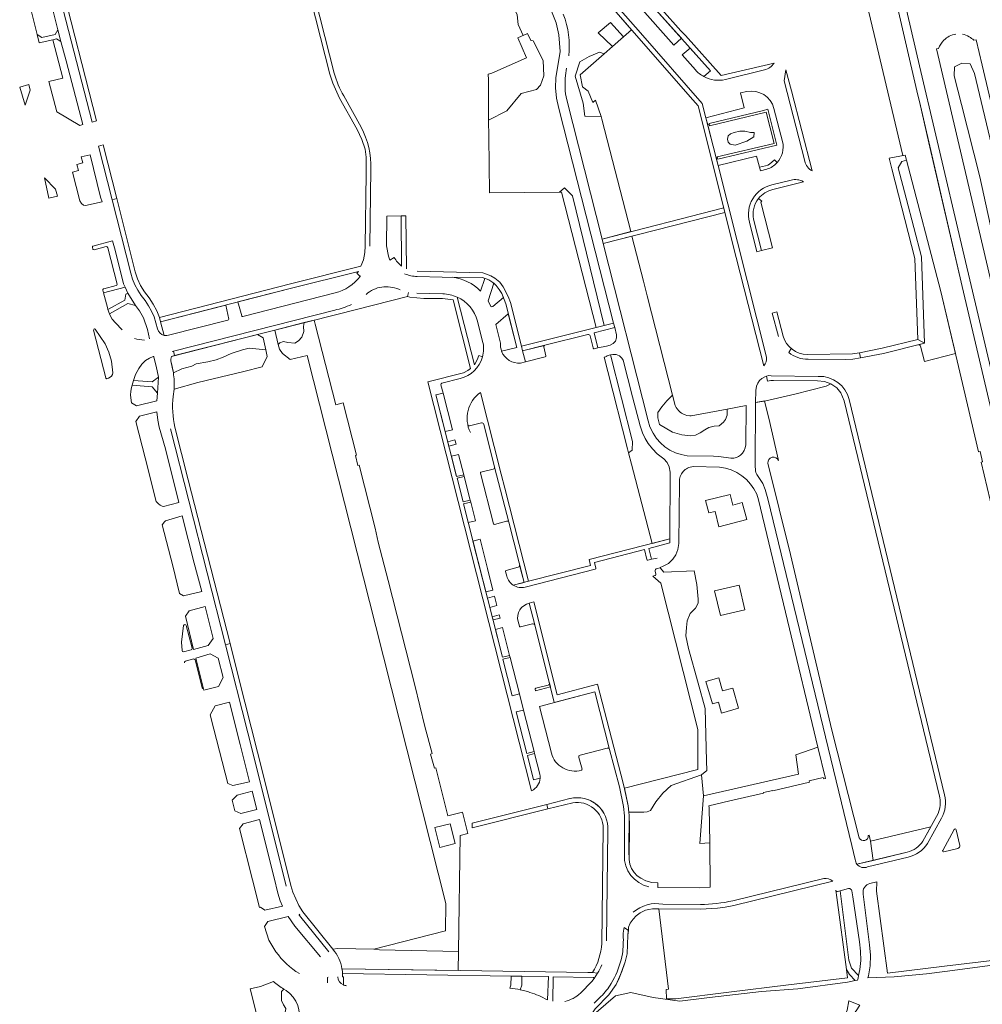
# Model space of a CAD drawing. Header units: metres. Extents: x 209813 to 223847, y 571801 to 587119.
# Tile 292 of 656: x 220064 to 220373, y 576019 to 576335. Entities that reach past the tile are written whole.
import ezdxf

# ---------------------------------------------------------------- set-up
doc = ezdxf.new("R2010")
doc.units = ezdxf.units.M
for name, color, linetype, lineweight in [('B-RO-GR-BEPLANTING_CULTUUR_BOSPLANTSOEN-GV', 8, 'Continuous', 0), ('B-RO-GR-BEPLANTING_CULTUUR_HEESTERS-GV', 8, 'Continuous', 0), ('B-RO-GR-GROENVOORZIENING-GV', 8, 'Continuous', 0), ('B-RO-GR-HAAG-GV', 8, 'Continuous', 0), ('B-RO-KW-KUNSTWERK_DEK-GV', 8, 'Continuous', 0), ('B-RO-OG-TERREIN_CULTUURSCHEIDING-GV', 8, 'Continuous', 0), ('B-RO-OG-WEG-GV', 8, 'Continuous', 0), ('B-RO-VH-VERHARDING_HALFVERHARDING-GV', 8, 'Continuous', 0), ('B-RO-VH-VERHARDING_TEGEL-GV', 8, 'Continuous', 0)]:
    doc.layers.add(name, color=color, linetype=linetype, lineweight=lineweight)

msp = doc.modelspace()

# ---------------------------------------------------------------- linework, layer by layer
at = {"layer": 'B-RO-GR-BEPLANTING_CULTUUR_BOSPLANTSOEN-GV', "flags": 128}
msp.add_lwpolyline([(220388.033, 576156.924), (220366.222, 576249.32), (220355.599, 576295.406), (220352.548, 576308.706), (220352.053, 576310.747), (220343.837, 576346.442), (220333.466, 576389.088), (220332.342, 576393.901), (220325.661, 576392.389), (220331.287, 576368.845), (220330.73, 576360.67), (220338, 576330.18), (220347.205, 576291.315), (220347.995, 576291.467), (220348.428, 576289.881), (220359.409, 576247.708), (220366.808, 576216.356), (220371.569, 576196.194), (220371.999, 576196.299), (220372.798, 576193.029), (220372.342, 576192.918), (220381.005, 576156.234)], dxfattribs=at)
at = {"layer": 'B-RO-GR-BEPLANTING_CULTUUR_HEESTERS-GV', "flags": 128}
for points in [[(220254.033, 576326.35), (220257.573, 576329.45), (220253.374, 576334.05), (220249.413, 576330.75)], [(220214.192, 576315.608), (220214.254, 576302.67), (220220.088, 576305.668), (220224.766, 576311.221), (220229.599, 576312.506), (220230.936, 576313.894), (220232.016, 576316.876), (220231.759, 576321.812), (220228.59, 576328.2), (220227.843, 576328.268), (220226.777, 576330.554), (220223.612, 576329.078), (220226.46, 576322.73), (220215.29, 576317.74), (220214.097, 576317.437)], [(220251.341, 576323.994), (220249.887, 576324.559), (220246.574, 576323.157), (220243.556, 576321.377), (220242.09, 576316.845), (220244.578, 576308.093), (220245.111, 576304.006), (220250.376, 576303.846), (220248.593, 576309.144), (220247.733, 576308.386), (220246.214, 576311.959), (220244.387, 576313.351), (220243.605, 576317.221)], [(220237.004, 576279.543), (220237.68, 576279.55), (220248.77, 576236.11), (220251.375, 576236.766), (220241.221, 576278.424), (220238.672, 576280.973)], [(220158.6, 576237.16), (220158.267, 576238.468), (220155.094, 576237.662), (220154.819, 576236.379), (220154.905, 576234.785), (220154.302, 576233.019), (220153.269, 576231.813), (220152.106, 576231.124), (220149.866, 576231.253), (220148.445, 576231.641), (220147.282, 576231.21), (220146.679, 576230.65), (220147.109, 576229.186), (220148.1, 576227.765), (220150.549, 576225.787), (220155.98, 576227.16), (220178.04, 576140.08), (220200.53, 576051.15), (220200.39, 576042.35), (220177.38, 576036.53), (220179.283, 576036.25), (220204.57, 576035.799), (220205.11, 576073.014), (220207.631, 576073.656), (220205.864, 576080.449), (220201.191, 576079.305), (220197.295, 576094.727), (220196.877, 576094.615), (220195.658, 576099.171), (220196.137, 576099.299), (220193.774, 576108.011), (220190.575, 576121.256), (220182.047, 576154.924), (220178.789, 576167.143), (220177.807, 576171.666), (220172.676, 576191.882), (220172.264, 576191.786), (220171.506, 576195.058), (220171.854, 576195.139), (220167.62, 576211.91), (220165.18, 576211.29)], [(220254.758, 576236.072), (220248.13, 576234.403), (220249.367, 576229.588), (220252.13, 576230.16), (220253.29, 576230.42), (220254.24, 576230.94), (220255.01, 576231.77), (220255.35, 576232.78), (220255.36, 576233.72)], [(220259.2, 576195.889), (220260.338, 576196.724), (220260.491, 576199.472), (220253.35, 576227.293), (220252.17, 576227), (220252.22, 576226.85), (220251.391, 576226.628), (220252.53, 576221.97), (220258.86, 576197.11)], [(220312.606, 576214.755), (220322.63, 576217.3), (220324.153, 576218.036), (220322.039, 576218.816), (220319.885, 576218.937), (220305.727, 576219.115), (220304.84, 576219.098), (220303.828, 576218.902), (220303.427, 576220.432), (220302.88, 576220.25), (220301.95, 576219.77), (220301.24, 576219.12), (220300.63, 576218.27), (220300.25, 576217.29), (220300, 576215.85), (220299.971, 576212.047), (220302.862, 576212.428)], [(220273.27, 576214.414), (220271.424, 576212.568), (220269.841, 576210.68), (220268.623, 576208.854), (220268.562, 576207.149), (220269.11, 576205.018), (220273.311, 576202.491), (220276.294, 576201.669), (220279.034, 576201.365), (220280.709, 576201.547), (220282.17, 576202.248), (220283.692, 576203.283), (220285.001, 576204.044), (220286.645, 576204.409), (220288.258, 576204.531), (220289.689, 576205.688), (220290.329, 576206.601), (220290.877, 576208.001), (220290.845, 576209.911), (220279.277, 576207.747), (220278.865, 576207.745), (220277.941, 576207.899), (220277.402, 576208.044), (220276.632, 576208.381), (220276.17, 576208.65), (220275.766, 576208.948), (220275.333, 576209.324), (220274.746, 576210.007), (220274.447, 576210.46), (220274.12, 576211.08)], [(220285.108, 576081.987), (220284.979, 576082.549), (220291.718, 576084.095), (220302.551, 576086.626), (220302.505, 576086.835), (220305.482, 576087.495), (220305.519, 576087.329), (220317.237, 576090.105), (220317.139, 576090.521), (220321.675, 576091.591), (220321.772, 576091.18), (220322.395, 576091.327), (220319.978, 576101.399), (220312.86, 576098.857), (220313.776, 576092.75), (220283.24, 576085.727), (220282.019, 576070.459), (220285.274, 576070.662)], [(220198.657, 576069.151), (220197.034, 576075.575), (220201.888, 576076.802), (220203.498, 576070.401)]]:
    msp.add_lwpolyline(points, close=True, dxfattribs=at)
at = {"layer": 'B-RO-GR-BEPLANTING_CULTUUR_HEESTERS-GV'}
for points in [[(220087.97, 576235.56, 0.8388115), (220087.48, 576235.3)], [(220092.26, 576219.88, 0.3064157), (220093.667, 576221.524)], [(220091.34, 576219.912, 0.4471914), (220091.743, 576219.696)], [(220268.38, 576158.76, 0.4259074), (220267.77, 576157.72)], [(220267.96, 576157.02, -0.4185935), (220267.63, 576156.455)], [(220117.232, 576140.421, 0.7701783), (220116.34, 576140.424)], [(220229.431, 576120.288, 0.4189855), (220229.231, 576119.955)], [(220233.768, 576121.97, -0.4004936), (220233.33, 576121.25)], [(220364.326, 576074.851, 0.680946), (220363.721, 576074.935)], [(220348.59, 576067.68, 0.1973855), (220353.685, 576071.241)], [(220364.913, 576068.873, 0.4081074), (220365.491, 576069.819)], [(220360.044, 576068.24, 0.6592099), (220360.425, 576067.746)], [(220148.493, 576023.689, -0.0370004), (220145.194, 576026.127)]]:
    msp.add_lwpolyline(points, format="xyb", dxfattribs=at)
at = {"layer": 'B-RO-GR-BEPLANTING_CULTUUR_HEESTERS-GV', "flags": 128}
for points in [[(220087.48, 576235.3), (220091.34, 576219.912)], [(220093.667, 576221.524), (220093.22, 576225.28), (220092.39, 576228.16), (220091.17, 576230.88), (220087.97, 576235.56)], [(220142.759, 576228.971), (220137.418, 576229.444), (220135.265, 576228.928), (220131.604, 576227.722), (220129.063, 576226.559), (220126.78, 576225.74), (220124.153, 576225.051), (220120.405, 576224.448), (220119.027, 576223.673), (220115.754, 576222.811), (220113.071, 576221.538)], [(220113.287, 576216.363), (220120.928, 576218.446), (220135.659, 576222.021), (220141.535, 576223.507), (220143.19, 576226.774), (220142.759, 576228.971)], [(220091.743, 576219.696), (220092.26, 576219.88)], [(220281.028, 576094.062), (220257.913, 576088.177), (220259.076, 576082.51), (220259.282, 576080.515), (220264.107, 576080.542), (220265.145, 576080.622), (220266.236, 576081.047), (220267.912, 576083.788), (220270.147, 576086.609), (220272.858, 576089.086), (220282.63, 576092.445), (220284.302, 576093.889), (220284.156, 576097.025), (220283.748, 576113.777), (220281.533, 576121.899), (220278.453, 576133.031), (220277.576, 576137.138), (220277.738, 576139.837), (220278.038, 576141.936), (220279.007, 576144.29), (220280.622, 576145.974), (220281.499, 576147.635), (220281.568, 576148.927), (220281.129, 576153.588), (220280.197, 576157.967), (220270.497, 576157.598), (220269.351, 576158.995), (220268.38, 576158.76)], [(220267.77, 576157.72), (220267.96, 576157.02)], [(220267.63, 576156.455), (220266.955, 576156.284), (220269.56, 576154.03), (220281.42, 576107.05), (220281.47, 576094.19), (220281.028, 576094.062)], [(220116.34, 576140.424), (220115.724, 576135.086), (220115.862, 576132.353), (220116.031, 576132.047), (220116.364, 576131.958), (220118.734, 576132.576)], [(220118.734, 576132.576), (220119.013, 576132.746), (220119.094, 576133.135), (220117.232, 576140.421)], [(220122.404, 576120.09), (220120.035, 576129.379), (220119.777, 576129.671), (220119.483, 576129.707), (220116.927, 576128.985), (220116.682, 576128.791), (220116.634, 576128.442)], [(220229.231, 576119.955), (220229.35, 576119.487), (220234.077, 576120.744), (220233.768, 576121.97)], [(220233.33, 576121.25), (220229.431, 576120.288)], [(220356.229, 576075.829), (220336.895, 576071.168), (220337.653, 576065.032), (220348.59, 576067.68)], [(220353.685, 576071.241), (220356.229, 576075.829)], [(220363.721, 576074.935), (220360.044, 576068.24)], [(220365.491, 576069.819), (220364.326, 576074.851)], [(220360.425, 576067.746), (220364.913, 576068.873)], [(220145.194, 576026.127), (220141.008, 576024.485), (220137.698, 576023.762), (220142.662, 576004.313), (220145.181, 576007.272), (220146.908, 576008.868), (220147.666, 576010.23), (220148.175, 576011.503), (220148.606, 576015.708), (220149.037, 576016.725), (220149.161, 576017.478), (220148.452, 576018.646), (220147.752, 576020.02), (220147.752, 576022.97), (220148.493, 576023.689)]]:
    msp.add_lwpolyline(points, dxfattribs=at)
at = {"layer": 'B-RO-GR-GROENVOORZIENING-GV', "flags": 128}
msp.add_lwpolyline([(220306.788, 576294.628), (220303.871, 576306.155), (220302.464, 576305.799), (220285.012, 576301.632), (220285.205, 576300.907), (220303.379, 576305.246), (220305.922, 576295.195), (220287.675, 576290.911), (220287.825, 576290.176)], close=True, dxfattribs=at)
at = {"layer": 'B-RO-GR-HAAG-GV', "flags": 128}
msp.add_lwpolyline([(220302.464, 576305.799), (220285.012, 576301.632), (220285.205, 576300.907), (220303.379, 576305.246), (220305.922, 576295.195), (220287.675, 576290.911), (220287.825, 576290.176), (220306.788, 576294.628), (220303.871, 576306.155)], close=True, dxfattribs=at)
at = {"layer": 'B-RO-KW-KUNSTWERK_DEK-GV', "flags": 128}
msp.add_lwpolyline([(220332.197, 576016.724), (220333.45, 576018.57), (220329.84, 576019.88), (220329.31, 576016.96), (220326.24, 576009.33), (220324.538, 576006.931), (220328.16, 576005.57), (220328.66, 576008.4), (220331.72, 576016.02)], close=True, dxfattribs=at)
at = {"layer": 'B-RO-OG-TERREIN_CULTUURSCHEIDING-GV', "flags": 128}
for points in [[(220066.423, 576347.033), (220066.013, 576345.893), (220066.017, 576343.548), (220069.32, 576330.136), (220070.84, 576329.199), (220075.141, 576330.211), (220076.013, 576331.661), (220073.461, 576342.014), (220072.105, 576347.82), (220071.738, 576348.467), (220070.979, 576348.72), (220070.135, 576348.72), (220069.081, 576348.636), (220068.237, 576348.383), (220067.14, 576347.792)], [(220264.256, 576342.302), (220261.867, 576340.174), (220273.712, 576326.708), (220276.13, 576328.982), (220274.894, 576330.386)], [(220076.97, 576327.898), (220075.556, 576328.77), (220074.384, 576328.494), (220077.561, 576316.141), (220073.132, 576315.042), (220075.701, 576305.358), (220083.015, 576300.985), (220084, 576301.312), (220078.623, 576321.765)], [(220066.703, 576314.098), (220063.742, 576313.275), (220065.506, 576307.49), (220067.123, 576312.291)], [(220291.838, 576294.944), (220291.136, 576295.59), (220290.924, 576296.615), (220291.171, 576297.64), (220291.913, 576298.276), (220293.045, 576298.701), (220294.883, 576299.16), (220296.544, 576299.125), (220298.347, 576298.736), (220299.513, 576298.665), (220299.345, 576297.349), (220297.203, 576295.927), (220293.367, 576294.638)], [(220083.015, 576276.77), (220083.611, 576275.959), (220084.24, 576275.399), (220084.863, 576275.236), (220090.183, 576276.462), (220089.717, 576277.901), (220086.362, 576291.54), (220083.501, 576290.859), (220083.974, 576289.009), (220082.101, 576288.41), (220082.589, 576286.542), (220080.657, 576286)], [(220075.881, 576278.309), (220075.285, 576280.534), (220071.657, 576284.183), (220073.106, 576277.666)], [(220260.265, 576265.424), (220251.043, 576263.058), (220265.49, 576206.12), (220266.04, 576204.26), (220267.05, 576202.13), (220268.14, 576200.52), (220269.41, 576199.06), (220270.85, 576197.78), (220272.46, 576196.71), (220274.2, 576195.88), (220276.04, 576195.29), (220277.95, 576194.92), (220286.41, 576194.76), (220288.17, 576194.7), (220292.03, 576194.15), (220292.96, 576194.17), (220293.84, 576194.41), (220294.48, 576194.7), (220295.11, 576195.13), (220295.73, 576195.75), (220296.28, 576196.58), (220296.65, 576197.51), (220296.8, 576198.44), (220296.944, 576211.074), (220290.845, 576209.911), (220290.877, 576208.001), (220290.329, 576206.601), (220289.689, 576205.688), (220288.258, 576204.531), (220286.645, 576204.409), (220285.001, 576204.044), (220283.692, 576203.283), (220282.17, 576202.248), (220280.709, 576201.547), (220279.034, 576201.365), (220276.294, 576201.669), (220273.311, 576202.491), (220269.11, 576205.018), (220268.562, 576207.149), (220268.623, 576208.854), (220269.841, 576210.68), (220271.424, 576212.568), (220273.27, 576214.414), (220265.149, 576246.238), (220263.94, 576251.011)], [(220097.588, 576249.035), (220090.67, 576247.25), (220091.89, 576242.48), (220092.079, 576241.927), (220097.48, 576244.89), (220097.86, 576246.81), (220098.457, 576247.138)], [(220214.07, 576244.707), (220214.968, 576242.886), (220215.296, 576242.76), (220215.631, 576242.885), (220219.054, 576245.733), (220218.499, 576247.033), (220217.692, 576248.34), (220216.695, 576249.617), (220215.954, 576250.321)], [(220145.603, 576235.253), (220146.679, 576230.65), (220147.282, 576231.21), (220148.445, 576231.641), (220149.866, 576231.253), (220152.106, 576231.124), (220153.269, 576231.813), (220154.302, 576233.019), (220154.905, 576234.785), (220154.819, 576236.379), (220155.094, 576237.662)], [(220142.759, 576228.971), (220141.941, 576232.804), (220140.113, 576233.86), (220112.433, 576226.835), (220112.227, 576225.969), (220112.23, 576225.394), (220112.835, 576222.813), (220113.071, 576221.538), (220115.754, 576222.811), (220119.027, 576223.673), (220120.405, 576224.448), (220124.153, 576225.051), (220126.78, 576225.74), (220129.063, 576226.559), (220131.604, 576227.722), (220135.265, 576228.928), (220137.418, 576229.444)], [(220260.13, 576192.23), (220266.717, 576166.788), (220272.421, 576168.241), (220272.53, 576189.69), (220272.21, 576191.42), (220271.58, 576192.77), (220270.47, 576193.92), (220268.4, 576195.6), (220266.89, 576197.15), (220265.46, 576198.84), (220264.47, 576200.49), (220263.62, 576202.29), (220262.87, 576204.52), (220260.45, 576213.84), (220257.47, 576225.62), (220257, 576226.31), (220256.24, 576226.98), (220255.18, 576227.42), (220254.1, 576227.48), (220253.35, 576227.293), (220260.491, 576199.472), (220260.338, 576196.724), (220259.2, 576195.889)], [(220108.021, 576214.99), (220106.287, 576217.107), (220099.885, 576217.577), (220099.652, 576216.797), (220099.435, 576215.679), (220099.329, 576214.403), (220099.604, 576211.894), (220101.185, 576210.952), (220107.783, 576212.512)], [(220199.637, 576215.032), (220197.338, 576214.439), (220200.321, 576202.688), (220202.618, 576203.286)], [(220114.846, 576179.894), (220110.5, 576197.1), (220108.52, 576204.14), (220108.09, 576206.37), (220107.804, 576209.001), (220102.217, 576207.619), (220101.055, 576205.964), (220103.97, 576194.25), (220107.54, 576180.292), (220108.315, 576179.473), (220108.808, 576179.051), (220109.488, 576178.727), (220109.948, 576178.652)], [(220201.495, 576198.055), (220203.795, 576198.642), (220203.454, 576199.991), (220201.156, 576199.392)], [(220206.285, 576188.835), (220204.632, 576195.347), (220202.333, 576194.76), (220203.985, 576188.251)], [(220208.364, 576180.644), (220206.424, 576188.286), (220204.124, 576187.702), (220206.05, 576180.116)], [(220210.038, 576174.048), (220208.508, 576180.074), (220206.199, 576179.529), (220207.738, 576173.465)], [(220115.054, 576150.728), (220116.349, 576149.923), (220122.189, 576151.38), (220119.754, 576160.434), (220115.923, 576175.632), (220110.512, 576174.074), (220110.214, 576173.76), (220109.468, 576172.755), (220112.857, 576159.613)], [(220213.397, 576151.192), (220215.662, 576151.758), (220213.893, 576158.7), (220211.538, 576168.134), (220209.239, 576167.55)], [(220288.675, 576143.609), (220286.757, 576151.578), (220294.666, 576153.355), (220296.555, 576145.468)], [(220216.922, 576146.817), (220216.159, 576149.821), (220213.887, 576149.253), (220214.646, 576146.248)], [(220116.944, 576143.457), (220119.569, 576132.723), (220124.283, 576133.976), (220125.876, 576136.276), (220123.275, 576146.527), (220118.104, 576145.145)], [(220215.406, 576143.243), (220215.674, 576142.2), (220217.955, 576142.777), (220217.683, 576143.813)], [(220218.718, 576139.773), (220216.436, 576139.196), (220218.714, 576130.219), (220221.005, 576130.8)], [(220122.9, 576119.636), (220127.51, 576120.854), (220129.046, 576123.782), (220127.489, 576129.92), (220124.853, 576131.302), (220120.276, 576129.946)], [(220221.171, 576130.151), (220218.874, 576129.586), (220221.844, 576117.887), (220224.153, 576118.455)], [(220126.104, 576107.098), (220130.587, 576089.672), (220132.125, 576089.048), (220137.547, 576090.291), (220134.498, 576102.205), (220131.056, 576115.857), (220126.526, 576114.603), (220124.91, 576111.738)], [(220228.874, 576099.939), (220225.47, 576113.289), (220223.146, 576112.759), (220226.549, 576099.349)], [(220230.712, 576092.705), (220229.039, 576099.292), (220226.708, 576098.718), (220228.693, 576090.903), (220230.8, 576091.444), (220230.795, 576092.077)], [(220132.779, 576080.936), (220134.702, 576080.022), (220139.838, 576081.338), (220138.327, 576087.243), (220133.496, 576085.984), (220131.927, 576084.389)], [(220140.741, 576078.111), (220135.466, 576076.76), (220134.248, 576075.21), (220138.44, 576058.72), (220140.688, 576049.926), (220141.012, 576050.022), (220142.377, 576049.077), (220148.131, 576050.324), (220147.39, 576052.05), (220146.58, 576054.46), (220145.38, 576059.42)]]:
    msp.add_lwpolyline(points, close=True, dxfattribs=at)
for points in [[(220251.341, 576323.994), (220254.033, 576326.35), (220249.413, 576330.75), (220253.374, 576334.05), (220257.573, 576329.45), (220260.175, 576331.727), (220252.343, 576340.673), (220250.883, 576342.07), (220249.002, 576343.479), (220247.11, 576344.334), (220245.122, 576344.814), (220244.204, 576344.914), (220241.959, 576344.95), (220240.203, 576344.784), (220238.428, 576344.381), (220235.887, 576343.318)], [(220222.172, 576339.294), (220223.444, 576336.482), (220223.761, 576333.395), (220225.388, 576329.906), (220226.777, 576330.554), (220227.843, 576328.268), (220228.59, 576328.2), (220231.759, 576321.812), (220232.016, 576316.876), (220230.936, 576313.894), (220229.599, 576312.506), (220224.766, 576311.221), (220220.088, 576305.668), (220214.254, 576302.67), (220214.31, 576297.37), (220214.55, 576279.308), (220237.004, 576279.543), (220238.672, 576280.973), (220241.221, 576278.424), (220251.375, 576236.766), (220254.387, 576237.525)], [(220254.387, 576237.525), (220236.77, 576306.41), (220236.04, 576309.74), (220235.73, 576313.03), (220235.82, 576316.26), (220237.27, 576324.74), (220236.85, 576330.04), (220235.93, 576333.91), (220233.99, 576338.71), (220233.78, 576338.65), (220232.99, 576340.51)], [(220434.41, 576003.176), (220440.328, 575990.311), (220440.727, 575990.403), (220440.977, 575989.356), (220443.994, 575990.118), (220449.509, 575966.965), (220452.14, 575967.56), (220450.416, 575974.866), (220453.462, 575975.591), (220450.869, 575986.831), (220446.226, 576006.378), (220432.383, 576065.094), (220423.161, 576104.659), (220419.426, 576120.608), (220410.342, 576159.171), (220405.823, 576178.943), (220397.186, 576215.355), (220392.07, 576237.27), (220376.762, 576303.064), (220372.696, 576320.301), (220370.747, 576328.504), (220370.045, 576328.318)], [(220283.374, 576316.652), (220285.484, 576318.506), (220278.931, 576325.845), (220276.428, 576323.62), (220280.626, 576318.846)], [(220358.703, 576325.673), (220358, 576325.527), (220368.935, 576278.992), (220378.071, 576240.217), (220387.01, 576202.397), (220396.366, 576162.665), (220414.206, 576087.07), (220433.235, 576006.095), (220433.557, 576005.118), (220434.41, 576003.176)], [(220239.33, 576309.22), (220250.673, 576264.514), (220259.885, 576266.886), (220250.647, 576303.04), (220250.376, 576303.846), (220245.111, 576304.006), (220244.578, 576308.093), (220242.09, 576316.845), (220243.556, 576321.377), (220246.574, 576323.157), (220249.887, 576324.559), (220251.341, 576323.994)], [(220239.28, 576319.35), (220238.93, 576317)], [(220376.585, 576263.424), (220371.939, 576284.431), (220366.037, 576307.711), (220363.755, 576316.882), (220363.813, 576319.753), (220366.154, 576320.962), (220368.891, 576320.719), (220370.217, 576317.64), (220382.234, 576267.336)], [(220295.168, 576311.421), (220296.315, 576306.627), (220284.011, 576303.425), (220284.597, 576301.127)], [(220297.163, 576311.899), (220295.168, 576311.421)], [(220285.108, 576301.27), (220285.012, 576301.632), (220302.464, 576305.799), (220303.871, 576306.155), (220306.788, 576294.628), (220287.825, 576290.176), (220287.75, 576290.543), (220287.319, 576290.437), (220287.912, 576288.106), (220300.274, 576291.16), (220301.224, 576287.561), (220303.108, 576287.988), (220303.846, 576288.251), (220304.378, 576288.519), (220306.012, 576289.965), (220306.843, 576289.037)], [(220308.616, 576295.802), (220305.87, 576306.45)], [(220287.75, 576290.543), (220287.675, 576290.911), (220305.922, 576295.195), (220303.379, 576305.246), (220285.205, 576300.907), (220285.108, 576301.27), (220284.597, 576301.127), (220287.319, 576290.437)], [(220352.94, 576230.1), (220354.178, 576225.208), (220364.124, 576227.722), (220359.409, 576247.708), (220348.428, 576289.881), (220346.892, 576289.431), (220345.714, 576287.416), (220348.278, 576277.683), (220353.192, 576258.746), (220354.188, 576231.051)], [(220299.319, 576270.872), (220301.843, 576260.786), (220305.443, 576261.676), (220301.67, 576276.31), (220301.965, 576276.705), (220300.907, 576277.498)], [(220186.349, 576255.801), (220186.158, 576271.933), (220181.613, 576271.88), (220181.483, 576262.317), (220182.122, 576259.065), (220182.587, 576257.757), (220183.99, 576258.636)], [(220173.03, 576252.53), (220171.997, 576253.529), (220172.518, 576254.068), (220150.531, 576248.656), (220133.793, 576244.339), (220135.04, 576239.87)], [(220211.692, 576247.824), (220213.047, 576251.862), (220212.258, 576252.131), (220202.602, 576252.265)], [(220135.41, 576239.671), (220164.96, 576247.22)], [(220105.409, 576232.52), (220104.767, 576235.485), (220103.44, 576239.26), (220102.2, 576241.45), (220100.884, 576243.201), (220098.45, 576243.78), (220092.558, 576240.527), (220092.69, 576240.14), (220093.46, 576238.79), (220094.45, 576237.59), (220096.59, 576235.37)], [(220130.83, 576238.82), (220129.876, 576243.329), (220108.98, 576237.94)], [(220218.447, 576228.472), (220223.337, 576229.702), (220220.591, 576240.485), (220216.578, 576237.107), (220218.09, 576231.08)], [(220108.98, 576237.94), (220110.14, 576233.52), (220110.92, 576233.54), (220111.48, 576233.61), (220130.58, 576238.47)], [(220212.35, 576231.64), (220210.68, 576238.12)], [(220232.211, 576230.368), (220225.16, 576228.617), (220226.06, 576225.083), (220232.459, 576226.707)], [(220354.188, 576231.051), (220352.233, 576230.568)], [(220232.68, 576227.06), (220231.98, 576229.86)], [(220106.588, 576226.796), (220105.365, 576226.316), (220104.137, 576225.512), (220102.994, 576224.357), (220101.946, 576222.943), (220100.963, 576221.02), (220100.276, 576219.124), (220106.28, 576218.627), (220108.298, 576220.137), (220107.58, 576223.7), (220106.851, 576226.605)], [(220307.331, 576193.368), (220304.168, 576207.052), (220302.795, 576212.412), (220302.83, 576212.56), (220299.971, 576212.047), (220299.82, 576191.89), (220299.92, 576190.12), (220300.04, 576189.54), (220300.4, 576188.87), (220302.25, 576185.98), (220303.03, 576184.12), (220303.9, 576181.13), (220313.2, 576142.64), (220330.85, 576069.76), (220331.92, 576065.31)], [(220333.245, 576072.297), (220324.391, 576106.826), (220311.123, 576163.216), (220303.882, 576192.571)], [(220215.77, 576190.65), (220211.79, 576189.7), (220211.662, 576189.543), (220211.65, 576189.34)], [(220211.65, 576189.34), (220215.808, 576173.042)], [(220220.723, 576173.595), (220216.197, 576191.265)], [(220269.351, 576158.995), (220270.497, 576157.598), (220280.197, 576157.967), (220281.129, 576153.588), (220281.568, 576148.927), (220281.499, 576147.635), (220280.622, 576145.974), (220279.007, 576144.29), (220278.038, 576141.936), (220277.738, 576139.837), (220277.576, 576137.138), (220278.453, 576133.031), (220281.533, 576121.899), (220283.748, 576113.777), (220284.156, 576097.025), (220284.302, 576093.889), (220282.63, 576092.445), (220283.24, 576085.727), (220313.776, 576092.75), (220312.86, 576098.857), (220319.978, 576101.399), (220310.18, 576142.01), (220300.88, 576180.73), (220300.33, 576182.55), (220299.44, 576184.27), (220298.33, 576185.84), (220297, 576187.27), (220295.53, 576188.5), (220293.9, 576189.55), (220292.13, 576190.37), (220290.3, 576190.94), (220288.38, 576191.25), (220279.93, 576191.43)], [(220275.52, 576186.47), (220275.3, 576166.8), (220275.03, 576164.81), (220274.31, 576163.08), (220273.43, 576161.71), (220272.03, 576160.39), (220270.31, 576159.44), (220269.37, 576159), (220269.351, 576158.995)], [(220216.134, 576172.904), (220220.02, 576173.94)], [(220272.429, 576166.922), (220265.713, 576165.174), (220266.595, 576161.71)], [(220266.595, 576161.71), (220268.4, 576162.05)], [(220219.661, 576157.76), (220220.08, 576156.26)], [(220223.77, 576159.14), (220219.896, 576158.129)], [(220222.176, 576153.367), (220225.643, 576154.248), (220224.221, 576159.836)], [(220229.072, 576140.592), (220227.315, 576147.615)], [(220223.72, 576141.74), (220224.127, 576140.185)], [(220224.456, 576139.989), (220228.37, 576140.95)], [(220253.088, 576100.649), (220248.353, 576119.157), (220230.634, 576114.448), (220234.461, 576099.416)], [(220243.642, 576098.848), (220252.34, 576101.05)], [(220244.255, 576094.348), (220243.195, 576098.073)], [(220282.63, 576092.445), (220272.858, 576089.086), (220270.147, 576086.609), (220267.912, 576083.788), (220266.236, 576081.047), (220265.145, 576080.622), (220264.107, 576080.542), (220259.282, 576080.515), (220259.398, 576079.388), (220259.306, 576068.152), (220259.359, 576065.295), (220259.625, 576063.79), (220260.162, 576062.362), (220261.025, 576061.169), (220261.993, 576060.089), (220263.148, 576059.265), (220264.767, 576058.457), (220266.663, 576057.943), (220268.602, 576057.839), (220268.59, 576056.34), (220282.11, 576056.23), (220285.378, 576056.418), (220285.274, 576070.662), (220282.019, 576070.459), (220283.24, 576085.727)], [(220332.508, 576063.786), (220337.653, 576065.032), (220336.895, 576071.168), (220336.439, 576073.091), (220336.141, 576072.973)], [(220400.726, 576032.547), (220398.243, 576035.579), (220360.601, 576031.099), (220342.28, 576028.84), (220338.75, 576055.13), (220338.854, 576058.132), (220336.67, 576057.61)], [(220329.81, 576055.94), (220327.059, 576055.279), (220329.85, 576033.023), (220330.759, 576030.366), (220333.025, 576028.006)], [(220333.025, 576028.006), (220333.46, 576030), (220333.75, 576032.92), (220333.67, 576035.86), (220333.32, 576038.84), (220331.17, 576053.27), (220330.87, 576055.26)], [(220334.53, 576054.16), (220336.52, 576037.91), (220336.82, 576034.62), (220336.71, 576031.21), (220336.22, 576027.97), (220336.028, 576027.293), (220344.396, 576027.616), (220354.789, 576028.575), (220360.72, 576029.326), (220380.824, 576032.054), (220395.138, 576033.671), (220400.726, 576032.547)], [(220160.27, 576034), (220152.11, 576043.87), (220149.917, 576047.01), (220143.434, 576045.401), (220142.299, 576043.781), (220143.74, 576039.44), (220146.01, 576035.68)], [(220248.825, 576016.148), (220255.012, 576021.482), (220259.935, 576022.609), (220267.035, 576020.98), (220275.613, 576019.855), (220285.18, 576021.038), (220301.891, 576022.904), (220313.486, 576023.782), (220329.489, 576025.957), (220331.889, 576026.454), (220330.096, 576028.35), (220329.112, 576029.944), (220329.47, 576027.28), (220310.57, 576025.04), (220291.42, 576022.74), (220274.347, 576020.585), (220271.362, 576020.524), (220271.299, 576023.603), (220271.989, 576023.617), (220268.922, 576049.427), (220266.912, 576049.454), (220265.642, 576049.275), (220264.609, 576049.02), (220262.889, 576048.129), (220261.602, 576047.186), (220260.665, 576046.175), (220259.719, 576044.903), (220259.203, 576043.542), (220258.98, 576041.042), (220258.709, 576035.034), (220258.078, 576032.434), (220256.056, 576026.879), (220255.252, 576025.192), (220252.859, 576021.834), (220248.52, 576017.357)], [(220167.196, 576030.168), (220204.481, 576029.643), (220204.57, 576035.799), (220179.283, 576036.25), (220177.38, 576036.53), (220165.81, 576036.68), (220164.267, 576036.518)], [(220167.381, 576028.653), (220167.409, 576027.643), (220167.691, 576027.6), (220167.666, 576024.994)], [(220221.039, 576024.025), (220221.438, 576024.905), (220221.456, 576027.877), (220167.381, 576028.653)], [(220232.386, 576020.618), (220233.198, 576020.284), (220233.49, 576027.693), (220224.962, 576027.828), (220224.917, 576024.911), (220224.433, 576023.496), (220226.81, 576022.87)], [(220248.104, 576027.058), (220247.942, 576027.449), (220235.024, 576027.663), (220234.928, 576019.766)], [(220162.501, 576025.694), (220162.56, 576026.66), (220162.54, 576027.44), (220162.71, 576027.47)], [(220243.73, 576022.39), (220247.363, 576026.122), (220248.104, 576027.058)], [(220148.493, 576023.689), (220147.752, 576022.97), (220147.752, 576020.02), (220148.452, 576018.646), (220149.161, 576017.478), (220149.037, 576016.725), (220148.606, 576015.708), (220148.175, 576011.503), (220147.666, 576010.23), (220146.908, 576008.868), (220145.181, 576007.272), (220142.662, 576004.313), (220143.787, 575999.906), (220145.025, 575999.459), (220145.389, 575998.022), (220145.267, 575997.718), (220147.239, 575997.873), (220148.982, 575993.805)], [(220149.249, 576023.229), (220148.493, 576023.689)]]:
    msp.add_lwpolyline(points, dxfattribs=at)
at = {"layer": 'B-RO-OG-TERREIN_CULTUURSCHEIDING-GV'}
for points in [[(220238.24, 576336.66, -0.1203609), (220240, 576323.3)], [(220360.412, 576328.369, 0.1014196), (220358.703, 576325.673)], [(220362.132, 576329.64, 0.0764955), (220360.412, 576328.369)], [(220364.244, 576330.313, 0.0837518), (220362.132, 576329.64)], [(220368.503, 576329.477, 0.1014969), (220366.387, 576330.33)], [(220370.045, 576328.318, 0.0609652), (220368.503, 576329.477)], [(220280.626, 576318.846, 0.0910463), (220283.374, 576316.652)], [(220238.93, 576317, 0.0802183), (220239.33, 576309.22)], [(220305.87, 576306.45, 0.3887989), (220297.163, 576311.899)], [(220306.843, 576289.037, 0.2473216), (220308.616, 576295.802)], [(220300.907, 576277.498, 0.2190687), (220299.319, 576270.872)], [(220164.96, 576247.22, 0.1664095), (220173.03, 576252.53)], [(220202.602, 576252.265, -0.1693984), (220211.692, 576247.824)], [(220210.68, 576238.12, 0.2262868), (220204.154, 576245.881)], [(220135.04, 576239.87, 0.4367259), (220135.41, 576239.671)], [(220130.58, 576238.47, 0.3924424), (220130.83, 576238.82)], [(220100.58, 576232.6, 0.083059), (220103.796, 576232.079)], [(220212.307, 576226.641, 0.1302285), (220212.35, 576231.64)], [(220218.09, 576231.08, 0.1139497), (220218.447, 576228.472)], [(220231.98, 576229.86, -0.3320484), (220232.211, 576230.368)], [(220352.233, 576230.568, -0.399083), (220352.94, 576230.1)], [(220232.459, 576226.707, 0.4003582), (220232.68, 576227.06)], [(220106.851, 576226.605, 0.3526366), (220106.588, 576226.796)], [(220303.882, 576192.571, -0.8632169), (220307.331, 576193.368)], [(220216.197, 576191.265, -0.3797963), (220215.77, 576190.65)], [(220279.93, 576191.43, 0.4181431), (220275.52, 576186.47)], [(220220.02, 576173.94, -0.3992085), (220220.723, 576173.595)], [(220215.808, 576173.042, 0.3516183), (220216.134, 576172.904)], [(220219.896, 576158.129, 0.3951682), (220219.661, 576157.76)], [(220224.221, 576159.836, -0.4157096), (220223.77, 576159.14)], [(220220.08, 576156.26, 0.1923416), (220222.176, 576153.367)], [(220227.315, 576147.615, 0.4136892), (220223.72, 576141.74)], [(220224.127, 576140.185, 0.4205061), (220224.456, 576139.989)], [(220228.37, 576140.95, -0.392729), (220229.072, 576140.592)], [(220252.34, 576101.05, -0.429096), (220253.088, 576100.649)], [(220234.461, 576099.416, 0.2079746), (220238.08, 576094.74)], [(220243.195, 576098.073, -0.4240926), (220243.642, 576098.848)], [(220238.08, 576094.74, 0.2023449), (220244.06, 576093.96)], [(220244.06, 576093.96, 0.3892899), (220244.255, 576094.348)], [(220336.141, 576072.973, -0.8396499), (220333.245, 576072.297)], [(220331.92, 576065.31, 0.1473288), (220332.508, 576063.786)], [(220336.67, 576057.61, 0.4097136), (220334.53, 576054.16)], [(220330.87, 576055.26, 0.4), (220329.81, 576055.94)], [(220146.01, 576035.68, 0.1021392), (220153.51, 576028.69)], [(220164.267, 576036.518, -0.1283508), (220167.196, 576030.168)], [(220167.666, 576024.994, 0.0933937), (220168.679, 576024.791)], [(220153.116, 576012.407, 0.3349274), (220149.249, 576023.229)], [(220226.81, 576022.87, -0.049098), (220232.386, 576020.618)], [(220238.73, 576019.76, 0.1414016), (220243.73, 576022.39)]]:
    msp.add_lwpolyline(points, format="xyb", dxfattribs=at)
at = {"layer": 'B-RO-OG-WEG-GV', "flags": 128}
for points in [[(220385.367, 576181.085), (220366.967, 576259.136), (220357.802, 576297.873), (220352.563, 576320.104), (220348.692, 576336.678), (220343.554, 576358.463), (220338.065, 576381.687), (220334.583, 576396.324), (220329.724, 576395.16), (220330.118, 576393.397), (220332.342, 576393.901), (220333.466, 576389.088), (220343.837, 576346.442), (220352.053, 576310.747), (220352.548, 576308.706), (220357.131, 576288.759)], [(220357.131, 576288.759), (220366.222, 576249.32), (220388.033, 576156.924), (220396.445, 576120.764), (220400.201, 576105.052), (220404.17, 576089.402), (220421.495, 576015.188), (220432.665, 575968.359), (220434.684, 575955.75), (220436.777, 575943.766), (220433.835, 575940.947), (220434.306, 575938.443)]]:
    msp.add_lwpolyline(points, dxfattribs=at)
at = {"layer": 'B-RO-VH-VERHARDING_HALFVERHARDING-GV'}
msp.add_lwpolyline([(220326.213, 576055.076, -0.442101), (220325.699, 576055.419)], format="xyb", dxfattribs=at)
at = {"layer": 'B-RO-VH-VERHARDING_HALFVERHARDING-GV', "flags": 128}
msp.add_lwpolyline([(220325.699, 576055.419), (220325.99, 576053.15), (220329.112, 576029.944), (220330.096, 576028.35), (220331.889, 576026.454), (220332.651, 576026.612), (220332.84, 576027.16), (220333.025, 576028.006), (220330.759, 576030.366), (220329.85, 576033.023), (220327.059, 576055.279), (220326.213, 576055.076)], dxfattribs=at)
at = {"layer": 'B-RO-VH-VERHARDING_TEGEL-GV', "flags": 128}
for points in [[(220149.55, 576371.362), (220163.267, 576317.411), (220164.228, 576314.506), (220166.43, 576309.711), (220172.02, 576299.661), (220173.571, 576296.42), (220174.587, 576293.373), (220174.931, 576290.836), (220174.913, 576285.55), (220174.611, 576262.269), (220174.526, 576260.2), (220174.11, 576257.843), (220173.249, 576255.8), (220150.71, 576250.099)], [(220164.72, 576317.78), (220150.984, 576371.751)], [(220305.896, 576321.013), (220288.894, 576317.011), (220277.432, 576329.835), (220276.012, 576331.394), (220257.632, 576351.982), (220244.677, 576353.177)], [(220247.14, 576351.428), (220256.913, 576350.521), (220285.484, 576318.506), (220283.374, 576316.652)], [(220235.887, 576343.318), (220238.428, 576344.381), (220240.203, 576344.784), (220241.959, 576344.95), (220244.204, 576344.914), (220245.122, 576344.814), (220247.11, 576344.334), (220249.002, 576343.479), (220250.883, 576342.07), (220252.343, 576340.673), (220261.776, 576329.898), (220279.792, 576309.229)], [(220303.419, 576226.629), (220287.912, 576288.106), (220284.011, 576303.425), (220282.866, 576308.001), (220263.025, 576330.746), (220253.437, 576341.697)], [(220290.257, 576315.717), (220302.832, 576318.835)], [(220311.501, 576312.077), (220309.676, 576318.883), (220309.127, 576315.262), (220315.742, 576289.46)], [(220173.33, 576300.39), (220167.74, 576310.44)], [(220279.792, 576309.229), (220281.517, 576307.25), (220293.762, 576258.581), (220302.589, 576223.823)], [(220318.099, 576286.361), (220311.501, 576312.077)], [(220094.873, 576277.571), (220090.517, 576294.733), (220088.988, 576294.335), (220093.394, 576277.137)], [(220354.188, 576231.051), (220353.192, 576258.746), (220348.278, 576277.683), (220345.714, 576287.416), (220346.892, 576289.431), (220348.428, 576289.881), (220347.995, 576291.467), (220342.858, 576290.481), (220343.7, 576287.089), (220351.125, 576258.215), (220352.055, 576232.274)], [(220176.11, 576262.25), (220176.43, 576286.91)], [(220306.843, 576289.037), (220306.012, 576289.965), (220304.378, 576288.519), (220303.846, 576288.251), (220303.108, 576287.988), (220301.224, 576287.561)], [(220301.224, 576287.561), (220301.522, 576286.434), (220303.576, 576286.951)], [(220311.333, 576283.441), (220305.208, 576281.875)], [(220305.536, 576280.417), (220315.323, 576282.924)], [(220108.566, 576239.362), (220107.72, 576241.45), (220106.59, 576243.58), (220105.26, 576245.63), (220103.77, 576247.53), (220102.52, 576249.56), (220101.56, 576251.73), (220100.82, 576254.03), (220094.873, 576277.571), (220093.394, 576277.137), (220099.37, 576253.58), (220099.96, 576251.67), (220100.71, 576249.81), (220101.64, 576248.05), (220102.76, 576246.38), (220103.99, 576244.8), (220105.1, 576243.11), (220106.08, 576241.35), (220106.89, 576239.5), (220108.03, 576235.64)], [(220289.738, 576274.572), (220250.673, 576264.514), (220251.043, 576263.058), (220290.113, 576273.083)], [(220187.658, 576271.95), (220186.158, 576271.933), (220186.349, 576255.801)], [(220187.86, 576254.898), (220187.658, 576271.95)], [(220298.023, 576269.936), (220300.381, 576260.42), (220301.843, 576260.786)], [(220301.843, 576260.786), (220299.319, 576270.872)], [(220090.43, 576248.13), (220090.67, 576247.25), (220097.588, 576249.035), (220097.11, 576250.17), (220094.36, 576260.96), (220093.54, 576263.884), (220087.21, 576262.179), (220087.1, 576262.072), (220087.078, 576261.851), (220087.235, 576261.306)], [(220087.607, 576261.094), (220091.457, 576262.084)], [(220092.056, 576261.728), (220094.98, 576250.05)], [(220183.99, 576258.636), (220182.587, 576257.757)], [(220150.71, 576250.099), (220108.566, 576239.362), (220108.98, 576237.94), (220150.531, 576248.656), (220172.518, 576254.068), (220171.997, 576253.529), (220173.03, 576252.53), (220173.19, 576252.74)], [(220224.79, 576230.07), (220221.248, 576244.108), (220220.561, 576246.021), (220218.925, 576249.198), (220217.812, 576250.623), (220216.296, 576251.93), (220214.923, 576252.721), (220212.437, 576253.638), (220191.34, 576254.161)], [(220191.36, 576252.51), (220199.4, 576252.31), (220212.258, 576252.131), (220214.334, 576251.442), (220215.651, 576250.609), (220216.695, 576249.617), (220217.692, 576248.34), (220218.499, 576247.033), (220219.799, 576243.707), (220223.337, 576229.702), (220218.447, 576228.472)], [(220094.7, 576249.553), (220090.72, 576248.52)], [(220113.479, 576227.1), (220165.989, 576240.438), (220188.221, 576246.034), (220188.511, 576247.373)], [(220185.88, 576248.16), (220185.412, 576248.368)], [(220188.221, 576246.034), (220188.971, 576245.871), (220193.502, 576245.433), (220199.498, 576245.43), (220202.842, 576244.963), (220208.486, 576222.969), (220207.548, 576222.25), (220206.191, 576221.557), (220194.73, 576218.62)], [(220199.53, 576246.93), (220191.24, 576247.11)], [(220212.307, 576226.641), (220211.107, 576227.121), (220210.625, 576225.716), (220209.739, 576224.118), (220204.154, 576245.881)], [(220164.87, 576241.69), (220113.06, 576228.541)], [(220308.791, 576233.379), (220306.766, 576241.091), (220305.333, 576240.715), (220307.265, 576233.219)], [(220110.14, 576233.52), (220108.98, 576237.94)], [(220249.367, 576229.588), (220248.13, 576234.403), (220254.758, 576236.072), (220254.387, 576237.525), (220224.79, 576230.07), (220225.16, 576228.617), (220232.32, 576230.412), (220246.122, 576233.825)], [(220246.841, 576233.396), (220247.841, 576229.542)], [(220333.633, 576226.332), (220341.04, 576227.79), (220354.188, 576231.051), (220352.055, 576232.274), (220340.635, 576229.44), (220333.333, 576228.004)], [(220113.071, 576221.538), (220112.528, 576224.074), (220112.23, 576225.394), (220112.227, 576225.969), (220112.433, 576226.835), (220113.479, 576227.1), (220113.06, 576228.541), (220112.652, 576228.433)], [(220224.55, 576224.7), (220226.06, 576225.083), (220225.16, 576228.617)], [(220248.16, 576229.26), (220249.367, 576229.588)], [(220310.589, 576228.078), (220311.392, 576229.393)], [(220333.633, 576226.332), (220333.333, 576228.004), (220331.026, 576227.652), (220316.641, 576227.443)], [(220316.868, 576225.916), (220328.84, 576225.84), (220331.2, 576225.96), (220333.633, 576226.332)], [(220320.1, 576220.43), (220305.007, 576220.584), (220304.26, 576220.71), (220303.427, 576220.432), (220303.828, 576218.902), (220304.84, 576219.098), (220305.727, 576219.115), (220319.885, 576218.937), (220322.039, 576218.816), (220324.153, 576218.036), (220326, 576216.767), (220327.352, 576215.182), (220328.376, 576212.563), (220358.974, 576085.658)], [(220194.73, 576218.62), (220228.05, 576087.346)], [(220230.8, 576091.444), (220228.693, 576090.903), (220226.708, 576098.718), (220229.039, 576099.292), (220228.874, 576099.939), (220226.549, 576099.349), (220223.146, 576112.759), (220225.47, 576113.289), (220224.153, 576118.455), (220221.844, 576117.887), (220218.874, 576129.586), (220221.171, 576130.151), (220221.005, 576130.8), (220218.714, 576130.219), (220206.199, 576179.529), (220208.508, 576180.074), (220208.364, 576180.644), (220206.05, 576180.116), (220204.124, 576187.702), (220206.424, 576188.286), (220206.285, 576188.835), (220203.985, 576188.251), (220197.338, 576214.439), (220199.637, 576215.032), (220198.96, 576217.701)], [(220199.283, 576218.246), (220205.12, 576219.75)], [(220112.995, 576213.999), (220113.287, 576216.363)], [(220219.48, 576184.538), (220218.335, 576189.037), (220211.664, 576215.247)], [(220360.57, 576086.08), (220329.98, 576212.95)], [(220208.082, 576204.495), (220211.978, 576205.49)], [(220212.712, 576205.053), (220216.197, 576191.265), (220220.723, 576173.595), (220225.643, 576154.248)], [(220112.103, 576203.553), (220129.773, 576134.174), (220131.251, 576134.643), (220117.822, 576187.235), (220113.555, 576204.109)], [(220227.096, 576154.618), (220219.48, 576184.538)], [(220265.38, 576161.384), (220266.595, 576161.71), (220265.713, 576165.174), (220272.429, 576166.922), (220272.451, 576167.476), (220272.421, 576168.241), (220246.502, 576161.643), (220246.998, 576159.676), (220227.096, 576154.618)], [(220248.713, 576158.85), (220248.262, 576160.644), (220264.262, 576164.796), (220265.08, 576161.601)], [(220225.99, 576152.79), (220248.482, 576158.509)], [(220227.096, 576154.618), (220222.176, 576153.367)], [(220259.282, 576080.515), (220259.076, 576082.51), (220257.72, 576088.995), (220256.702, 576092.693), (220249.267, 576121.623), (220236.253, 576118.165), (220228.789, 576147.985), (220227.315, 576147.615), (220229.072, 576140.592), (220235.349, 576115.701), (220248.353, 576119.157), (220253.088, 576100.649), (220256.26, 576088.65), (220257.59, 576082.3), (220257.9, 576079.29), (220257.84, 576066.78)], [(220129.773, 576134.174), (220136.974, 576105.918), (220140.298, 576092.803), (220149.302, 576056.762)], [(220164.267, 576036.518), (220154.6, 576048.46), (220153.37, 576050.5), (220151.47, 576054.78), (220150.814, 576056.917), (220142.142, 576091.755), (220134.016, 576123.818), (220131.251, 576134.643)], [(220240.375, 576084.869), (220232.978, 576082.995), (220233.319, 576081.534), (220241.282, 576083.54)], [(220232.978, 576082.995), (220209.009, 576076.922), (220209.03, 576075.417), (220233.319, 576081.534)], [(220268.59, 576056.34), (220268.602, 576057.839), (220266.663, 576057.943), (220264.767, 576058.457), (220263.148, 576059.265), (220261.993, 576060.089), (220261.025, 576061.169), (220260.162, 576062.362), (220259.625, 576063.79), (220259.359, 576065.295), (220259.46, 576076.26), (220259.398, 576079.388), (220259.282, 576080.515)], [(220358.832, 576080.832), (220358.541, 576080.071), (220353.685, 576071.241)], [(220355.13, 576070.44), (220359.62, 576078.54)], [(220251.061, 576075.334), (220250.562, 576038.36)], [(220252.12, 576039.21), (220252.51, 576074.64)], [(220348.59, 576067.68), (220332.508, 576063.786)], [(220335.9, 576062.91), (220348.95, 576066.07)], [(220257.801, 576043.49), (220259.113, 576042.528), (220259.203, 576043.542), (220259.719, 576044.903), (220260.665, 576046.175), (220261.602, 576047.186), (220262.889, 576048.129), (220264.609, 576049.02), (220265.642, 576049.275), (220266.912, 576049.454), (220268.922, 576049.427), (220282.246, 576049.37), (220287.683, 576049.659), (220290.231, 576049.997), (220292.963, 576050.583), (220324.725, 576058.298)], [(220321.88, 576059.15), (220292.61, 576052.042)], [(220282.25, 576050.87), (220270.24, 576050.91)], [(220153.56, 576047.34), (220163.02, 576035.64)], [(220247.102, 576007.863), (220246.509, 576010.083), (220246.428, 576013.562), (220246.849, 576014.986), (220248.52, 576017.357), (220252.859, 576021.834), (220255.252, 576025.192), (220257.026, 576029.291), (220258.078, 576032.434), (220258.709, 576035.034), (220258.98, 576041.042), (220259.113, 576042.528)], [(220247.62, 576029), (220246.077, 576029.037), (220205.194, 576029.633), (220167.196, 576030.168), (220167.308, 576029.413)], [(220167.631, 576025.009), (220167.691, 576027.6), (220167.409, 576027.643), (220167.308, 576029.413)], [(220167.381, 576028.653), (220221.456, 576027.877)], [(220224.433, 576023.496), (220224.917, 576024.911), (220224.962, 576027.828), (220221.456, 576027.877), (220221.438, 576024.905), (220221.039, 576024.025)], [(220224.962, 576027.828), (220233.49, 576027.693), (220233.198, 576020.284)], [(220247.62, 576029), (220249.247, 576028.762)], [(220248.104, 576027.058), (220249.247, 576028.762)], [(220254.65, 576027.4), (220253.599, 576025.475)], [(220250.33, 576021.31), (220248.19, 576019.16)]]:
    msp.add_lwpolyline(points, dxfattribs=at)
for points in [[(220076.749, 576348.164), (220075.185, 576347.723), (220087.01, 576302.082), (220088.449, 576302.461)], [(220074.384, 576328.494), (220075.556, 576328.77), (220076.97, 576327.898), (220076.013, 576331.661), (220075.141, 576330.211), (220070.84, 576329.199), (220069.32, 576330.136), (220069.974, 576327.456)], [(220092.558, 576240.527), (220098.45, 576243.78), (220100.884, 576243.201), (220098.457, 576247.138), (220097.86, 576246.81), (220097.48, 576244.89), (220092.079, 576241.927)], [(220099.885, 576217.577), (220106.287, 576217.107), (220108.021, 576214.99), (220108.298, 576220.137), (220106.28, 576218.627), (220100.276, 576219.124)], [(220284.92, 576176.551), (220286.948, 576177.072), (220288.215, 576172.138), (220297.099, 576174.419), (220295.695, 576179.888), (220292.645, 576179.105), (220291.765, 576182.533), (220283.903, 576180.515)], [(220286.089, 576115.252), (220288.079, 576115.817), (220289.071, 576112.318), (220294.469, 576113.849), (220292.626, 576120.347), (220289.354, 576119.419), (220288.154, 576123.651), (220284.038, 576122.484)]]:
    msp.add_lwpolyline(points, close=True, dxfattribs=at)
at = {"layer": 'B-RO-VH-VERHARDING_TEGEL-GV'}
for points in [[(220302.832, 576318.835, 0.1941361), (220305.896, 576321.013)], [(220167.74, 576310.44, -0.0690241), (220164.72, 576317.78)], [(220283.374, 576316.652, 0.1826286), (220290.257, 576315.717)], [(220176.43, 576286.91, 0.1379539), (220173.33, 576300.39)], [(220303.576, 576286.951, 0.1321155), (220306.843, 576289.037)], [(220315.742, 576289.46, 0.2089189), (220318.099, 576286.361)], [(220305.208, 576281.875, 0.4285044), (220298.023, 576269.936)], [(220315.323, 576282.924, 0.1952081), (220311.333, 576283.441)], [(220300.907, 576277.498, -0.1727204), (220305.536, 576280.417)], [(220091.457, 576262.084, -0.4098027), (220092.056, 576261.728)], [(220087.235, 576261.306, 0.4101965), (220087.607, 576261.094)], [(220186.349, 576255.801, -0.1159175), (220183.99, 576258.636)], [(220187.313, 576253.333, 0.107135), (220191.36, 576252.51)], [(220094.98, 576250.05, -0.3683226), (220094.7, 576249.553)], [(220179.99, 576249.07, 0.1606051), (220174.92, 576246.72)], [(220185.412, 576248.368, 0.1331265), (220179.99, 576249.07)], [(220090.72, 576248.52, 0.4650315), (220090.43, 576248.13)], [(220204.154, 576245.881, 0.1009974), (220199.53, 576246.93)], [(220170.2, 576243.5, -0.0566287), (220164.87, 576241.69)], [(220108.03, 576235.64, 0.262411), (220110.14, 576233.52)], [(220246.122, 576233.825, -0.4096711), (220246.841, 576233.396)], [(220218.447, 576228.472, 0.340538), (220224.55, 576224.7)], [(220247.841, 576229.542, 0.448287), (220248.16, 576229.26)], [(220310.589, 576228.078, 0.175582), (220316.868, 576225.916)], [(220205.12, 576219.75, 0.275608), (220212.307, 576226.641)], [(220302.589, 576223.823, 0.2707703), (220303.419, 576226.629)], [(220113.287, 576216.363, 0.0564156), (220113.071, 576221.538)], [(220198.96, 576217.701, -0.4125636), (220199.283, 576218.246)], [(220329.98, 576212.95, 0.3584243), (220320.1, 576220.43)], [(220211.664, 576215.247, 0.3688122), (220208.414, 576202.427)], [(220113.555, 576204.109, -0.0812969), (220112.995, 576213.999)], [(220211.978, 576205.49, -0.4125692), (220212.712, 576205.053)], [(220207.754, 576204.651, 0.3693319), (220208.082, 576204.495)], [(220265.08, 576161.601, 0.3651663), (220265.38, 576161.384)], [(220248.482, 576158.509, 0.373753), (220248.713, 576158.85)], [(220222.176, 576153.367, 0.2100476), (220225.99, 576152.79)], [(220228.05, 576087.346, 0.2721155), (220230.8, 576091.444)], [(220252.51, 576074.64, 0.5118632), (220240.4, 576084.844)], [(220358.974, 576085.658, -0.1446422), (220358.832, 576080.832)], [(220359.62, 576078.54, 0.1941899), (220360.57, 576086.08)], [(220241.282, 576083.54, -0.4583266), (220251.061, 576075.334)], [(220251.33, 576080.08, 0.1639678), (220246.45, 576084.47)], [(220348.95, 576066.07, 0.2004315), (220355.13, 576070.44)], [(220257.84, 576066.78, 0.3669609), (220265.716, 576056.526)], [(220332.508, 576063.786, 0.342707), (220335.9, 576062.91)], [(220324.725, 576058.298, 0.2649489), (220321.88, 576059.15)], [(220270.24, 576050.91, 0.2347317), (220260.67, 576048.36)], [(220292.61, 576052.042, -0.053277), (220282.25, 576050.87)], [(220153.62, 576047.75, 0.492143), (220153.56, 576047.34)], [(220257.801, 576043.49, 0.0615389), (220257.48, 576041.04)], [(220257.48, 576041.04, -0.0448304), (220257.21, 576035.06)], [(220250.562, 576038.36, -0.1262967), (220247.62, 576029)], [(220257.21, 576035.06, -0.0742367), (220254.65, 576027.4)], [(220249.247, 576028.762, 0.0364792), (220250.6, 576031.43)], [(220165.87, 576027.62, 0.3028615), (220167.631, 576025.009)], [(220253.599, 576025.475, -0.0589058), (220250.33, 576021.31)], [(220221.039, 576024.025, -0.029105), (220224.433, 576023.496)]]:
    msp.add_lwpolyline(points, format="xyb", dxfattribs=at)
msp.add_arc((220316.706, 576235.702), 8.249, 196.35847, 269.29016, dxfattribs=at)

doc.saveas('drawing.dxf')
